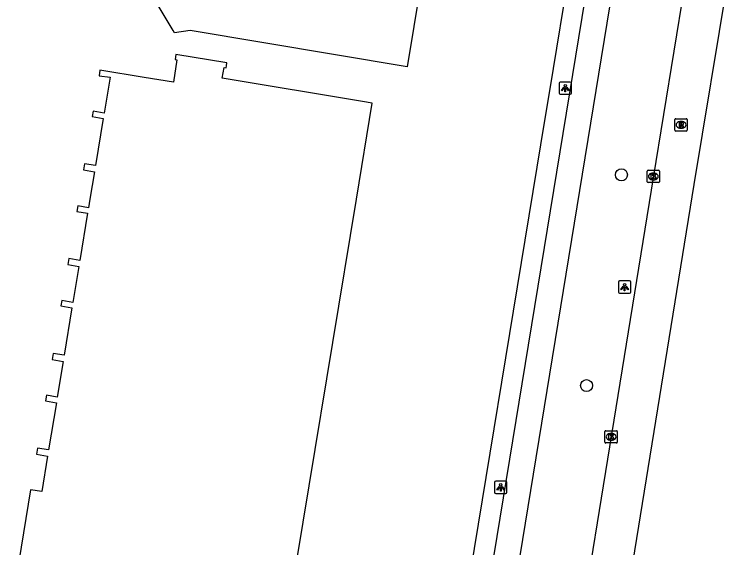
# Model space of a CAD drawing. Extents: x 161258 to 161838, y 380836 to 381727.
# Drawn here: x 161662.9 to 161720.9, y 380971.7 to 381015 of the extents above; entities that cross this region are included whole.
import ezdxf

# ---------------------------------------------------------------- set-up
doc = ezdxf.new("R2010")
doc.units = 0
for name, color, linetype in [('IMGEO_Boom', 7, 'Continuous'), ('IMGEO_Fietspad_gesloten', 7, 'Continuous'), ('IMGEO_Kolk', 7, 'Continuous'), ('IMGEO_Lichtpunt', 7, 'Continuous'), ('IMGEO_Pand', 7, 'Continuous'), ('IMGEO_Rijbaan_regionaal_gesloten', 7, 'Continuous'), ('IMGEO_Rioolput', 7, 'Continuous'), ('IMGEO_Voetpad_open', 7, 'Continuous')]:
    doc.layers.add(name, color=color, linetype=linetype)

msp = doc.modelspace()

# ---------------------------------------------------------------- linework, layer by layer
at = {"layer": 'IMGEO_Boom'}
for centre in [(161712.247, 381001.973), (161709.413, 380984.843)]:
    msp.add_circle(centre, 0.489, dxfattribs=at)
at = {"layer": 'IMGEO_Fietspad_gesloten'}
for points in [[(161713.13, 381039.764), (161684.959, 380867.9), (161684.775, 380867.097)], [(161694.267, 380911.325), (161712.636, 381023.782)]]:
    msp.add_lwpolyline(points, dxfattribs=at)
at = {"layer": 'IMGEO_Kolk'}
for p, q in [((161714.341, 381001.415), (161714.341, 381002.267)), ((161714.416, 381002.341), (161715.268, 381002.341)), ((161714.829, 381002.121), (161714.854, 381002.121)), ((161715.342, 381002.267), (161715.342, 381001.415)), ((161715.268, 381001.341), (161714.416, 381001.341)), ((161714.852, 381001.561), (161714.827, 381001.561)), ((161710.908, 380980.257), (161710.908, 380981.109)), ((161710.983, 380981.183), (161711.835, 380981.183)), ((161711.396, 380980.963), (161711.421, 380980.963)), ((161711.909, 380981.109), (161711.909, 380980.257)), ((161711.419, 380980.403), (161711.394, 380980.403)), ((161711.835, 380980.183), (161710.983, 380980.183))]:
    msp.add_line(p, q, dxfattribs=at)
for points in [[(161714.341, 381001.415), (161714.341, 381002.267)], [(161714.416, 381002.341), (161715.268, 381002.341)], [(161714.662, 381002.041), (161714.785, 381002.041), (161714.785, 381001.89), (161714.915, 381002.041), (161715.079, 381002.041), (161714.933, 381001.89), (161715.086, 381001.641), (161714.934, 381001.641), (161714.849, 381001.805), (161714.785, 381001.738), (161714.785, 381001.641), (161714.662, 381001.641), (161714.662, 381002.041)], [(161715.342, 381002.267), (161715.342, 381001.415)], [(161715.268, 381001.341), (161714.416, 381001.341)], [(161710.908, 380980.257), (161710.908, 380981.109)], [(161710.983, 380981.183), (161711.835, 380981.183)], [(161711.909, 380981.109), (161711.909, 380980.257)], [(161711.229, 380980.883), (161711.352, 380980.883), (161711.352, 380980.732), (161711.482, 380980.883), (161711.646, 380980.883), (161711.5, 380980.732), (161711.653, 380980.483), (161711.501, 380980.483), (161711.416, 380980.647), (161711.352, 380980.58), (161711.352, 380980.483), (161711.229, 380980.483), (161711.229, 380980.883)], [(161711.835, 380980.183), (161710.983, 380980.183)]]:
    msp.add_lwpolyline(points, dxfattribs=at)
for centre, start, end in [((161714.418, 381002.265), 91.55205, 178.44795), ((161714.418, 381002.265), 91.55205, 178.44795), ((161715.266, 381002.265), 1.55205, 88.44795), ((161715.266, 381002.265), 1.55205, 88.44795), ((161714.418, 381001.417), 181.55205, 268.44795), ((161714.418, 381001.417), 181.55205, 268.44795), ((161715.266, 381001.417), 271.55205, 358.44795), ((161715.266, 381001.417), 271.55205, 358.44795), ((161710.985, 380981.107), 91.55205, 178.44795), ((161710.985, 380981.107), 91.55205, 178.44795), ((161711.833, 380981.107), 1.55205, 88.44795), ((161711.833, 380981.107), 1.55205, 88.44795), ((161710.985, 380980.259), 181.55205, 268.44795), ((161710.985, 380980.259), 181.55205, 268.44795), ((161711.833, 380980.259), 271.55205, 358.44795), ((161711.833, 380980.259), 271.55205, 358.44795)]:
    msp.add_arc(centre, 0.0765, start, end, dxfattribs=at)
for centre, major_axis, ratio, start_param, end_param in [((161714.828, 381001.841), (-0.387, 0.002), 0.722429, 4.712389, 7.853982), ((161714.853, 381001.841), (-0.39, 0.002), 0.717154, 1.570796, 4.712389), ((161711.395, 380980.683), (-0.387, 0.002), 0.722429, 4.712389, 7.853982), ((161711.42, 380980.683), (-0.39, 0.002), 0.717154, 1.570796, 4.712389)]:
    msp.add_ellipse(centre, major_axis=major_axis, ratio=ratio, start_param=start_param, end_param=end_param, dxfattribs=at)
at = {"layer": 'IMGEO_Lichtpunt'}
for p, q in [((161707.182, 381009.419), (161707.182, 381008.612)), ((161707.182, 381009.419), (161707.182, 381008.612)), ((161708.084, 381009.514), (161707.276, 381009.514)), ((161708.084, 381009.514), (161707.276, 381009.514)), ((161708.178, 381008.612), (161708.178, 381009.419)), ((161708.178, 381008.612), (161708.178, 381009.419)), ((161707.276, 381008.518), (161708.084, 381008.518)), ((161707.276, 381008.518), (161708.084, 381008.518)), ((161712.006, 380993.253), (161712.006, 380992.446)), ((161712.006, 380993.253), (161712.006, 380992.446)), ((161712.908, 380993.348), (161712.1, 380993.348)), ((161712.908, 380993.348), (161712.1, 380993.348)), ((161713.002, 380992.446), (161713.002, 380993.253)), ((161713.002, 380992.446), (161713.002, 380993.253)), ((161712.1, 380992.352), (161712.908, 380992.352)), ((161712.1, 380992.352), (161712.908, 380992.352)), ((161701.94, 380976.985), (161701.94, 380976.178)), ((161701.94, 380976.985), (161701.94, 380976.178)), ((161702.842, 380977.08), (161702.034, 380977.08)), ((161702.842, 380977.08), (161702.034, 380977.08)), ((161702.936, 380976.178), (161702.936, 380976.985)), ((161702.936, 380976.178), (161702.936, 380976.985)), ((161702.034, 380976.084), (161702.842, 380976.084)), ((161702.034, 380976.084), (161702.842, 380976.084))]:
    msp.add_line(p, q, dxfattribs=at)
for points in [[(161707.556, 381009.083), (161707.595, 381009.055), (161707.407, 381008.793), (161707.369, 381008.82), (161707.556, 381009.083)], [(161707.658, 381009.035), (161707.705, 381009.035), (161707.705, 381008.713), (161707.658, 381008.713), (161707.658, 381009.035)], [(161707.768, 381009.055), (161707.806, 381009.082), (161707.993, 381008.82), (161707.954, 381008.792), (161707.768, 381009.055)], [(161712.38, 380992.917), (161712.419, 380992.889), (161712.231, 380992.627), (161712.193, 380992.654), (161712.38, 380992.917)], [(161712.482, 380992.869), (161712.529, 380992.869), (161712.529, 380992.547), (161712.482, 380992.547), (161712.482, 380992.869)], [(161712.592, 380992.889), (161712.63, 380992.916), (161712.817, 380992.654), (161712.778, 380992.626), (161712.592, 380992.889)], [(161702.314, 380976.649), (161702.353, 380976.621), (161702.165, 380976.359), (161702.127, 380976.386), (161702.314, 380976.649)], [(161702.416, 380976.601), (161702.463, 380976.601), (161702.463, 380976.279), (161702.416, 380976.279), (161702.416, 380976.601)], [(161702.526, 380976.621), (161702.564, 380976.648), (161702.751, 380976.386), (161702.712, 380976.358), (161702.526, 380976.621)]]:
    msp.add_lwpolyline(points, dxfattribs=at)
for centre in [(161707.681, 381009.217), (161712.505, 380993.051), (161702.439, 380976.783)]:
    msp.add_circle(centre, 0.0994, dxfattribs=at)
for centre, start, end in [((161707.276, 381009.419), 90, 180), ((161707.276, 381009.419), 90, 180), ((161708.084, 381009.419), 0, 90), ((161708.084, 381009.419), 0, 90), ((161707.276, 381008.612), 180, 270), ((161707.276, 381008.612), 180, 270), ((161708.084, 381008.612), 270, 0), ((161708.084, 381008.612), 270, 360), ((161712.1, 380993.253), 90, 180), ((161712.1, 380993.253), 90, 180), ((161712.908, 380993.253), 0, 90), ((161712.908, 380993.253), 0, 90), ((161712.1, 380992.446), 180, 270), ((161712.1, 380992.446), 180, 270), ((161712.908, 380992.446), 270, 0), ((161712.908, 380992.446), 270, 360), ((161702.034, 380976.985), 90, 180), ((161702.034, 380976.985), 90, 180), ((161702.842, 380976.985), 0, 90), ((161702.842, 380976.985), 0, 90), ((161702.034, 380976.178), 180, 270), ((161702.034, 380976.178), 180, 270), ((161702.842, 380976.178), 270, 0), ((161702.842, 380976.178), 270, 360)]:
    msp.add_arc(centre, 0.0946, start, end, dxfattribs=at)
at = {"layer": 'IMGEO_Pand'}
for points in [[(161694.83, 381010.743), (161677.189, 381013.689), (161675.934, 381013.514), (161675.817, 381013.709), (161673.249, 381017.994), (161670.565, 381022.473), (161682.071, 381029.5), (161684.247, 381029.146), (161692.838, 381027.747), (161696.159, 381027.212), (161697.502, 381026.996), (161694.83, 381010.743)], [(161684.94, 380965.054), (161690.707, 381000), (161691.995, 381007.805), (161691.189, 381007.938), (161688.437, 381008.393), (161682.722, 381009.338), (161679.804, 381009.82), (161679.946, 381010.69), (161680.114, 381010.663), (161680.143, 381010.841), (161680.182, 381011.077), (161676.022, 381011.757), (161675.974, 381011.342), (161676.123, 381011.325), (161675.84, 381009.502), (161673.452, 381009.891), (161669.861, 381010.477), (161669.797, 381010.029), (161670.678, 381009.904), (161670.197, 381006.989), (161669.322, 381007.152), (161669.238, 381006.702), (161670.123, 381006.537), (161669.493, 381002.718), (161668.606, 381002.875), (161668.517, 381002.372), (161669.41, 381002.214), (161669.045, 381000), (161668.929, 380999.297), (161668.052, 380999.449), (161667.974, 380999), (161668.855, 380998.847), (161668.221, 380995), (161667.337, 380995.161), (161667.248, 380994.674), (161668.14, 380994.511), (161667.662, 380991.611), (161666.774, 380991.771), (161666.693, 380991.322), (161667.588, 380991.161), (161666.955, 380987.32), (161666.07, 380987.466), (161665.987, 380986.964), (161666.872, 380986.818), (161666.392, 380983.908), (161665.506, 380984.064), (161665.427, 380983.616), (161666.318, 380983.459), (161665.686, 380979.624), (161664.797, 380979.776), (161664.711, 380979.274), (161665.603, 380979.121), (161665.128, 380976.242), (161664.227, 380976.389), (161662.897, 380968.216)]]:
    msp.add_lwpolyline(points, dxfattribs=at)
at = {"layer": 'IMGEO_Rijbaan_regionaal_gesloten'}
for points in [[(161718.195, 381022.345), (161714.825, 381001.736), (161705.377, 380943.505)], [(161708.67, 380942.647), (161718.172, 381001.194), (161720.887, 381017.742)]]:
    msp.add_lwpolyline(points, dxfattribs=at)
at = {"layer": 'IMGEO_Rioolput'}
for p, q in [((161716.67, 381006.532), (161717.522, 381006.532)), ((161716.595, 381005.606), (161716.595, 381006.458)), ((161717.083, 381006.312), (161717.108, 381006.312)), ((161717.596, 381006.458), (161717.596, 381005.606)), ((161717.522, 381005.532), (161716.67, 381005.532)), ((161717.106, 381005.752), (161717.081, 381005.752))]:
    msp.add_line(p, q, dxfattribs=at)
for points in [[(161716.67, 381006.532), (161717.522, 381006.532)], [(161716.595, 381005.606), (161716.595, 381006.458)], [(161717.184, 381006.23), (161716.932, 381006.232), (161716.932, 381005.832)], [(161716.932, 381005.832), (161717.056, 381005.832), (161717.056, 381005.994), (161717.067, 381005.994)], [(161717.11, 381006.151), (161717.056, 381006.151), (161717.056, 381006.07)], [(161717.056, 381006.07), (161717.108, 381006.07)], [(161717.114, 381005.965), (161717.185, 381005.832), (161717.325, 381005.832), (161717.26, 381005.958)], [(161717.596, 381006.458), (161717.596, 381005.606)], [(161717.522, 381005.532), (161716.67, 381005.532)]]:
    msp.add_lwpolyline(points, dxfattribs=at)
for centre, radius, start, end in [((161716.672, 381006.456), 0.0765, 91.55205, 178.44795), ((161716.672, 381006.456), 0.0765, 91.55205, 178.44795), ((161717.52, 381006.456), 0.0765, 1.55205, 88.44795), ((161717.52, 381006.456), 0.0765, 1.55205, 88.44795), ((161717.066, 381005.941), 0.0533, 26.02933, 88.69889), ((161717.092, 381006.259), 0.19, 274.7715, 282.96867), ((161717.116, 381006.055), 0.0964, 77.00612, 93.18647), ((161717.13, 381006.112), 0.0378, 276.66336, 79.67722), ((161717.183, 381006.12), 0.109, 350.36119, 89.41601), ((161717.181, 381006.12), 0.112, 277.58423, 350.98172), ((161717.165, 381005.905), 0.108, 29.51342, 73.79051), ((161716.672, 381005.608), 0.0765, 181.55205, 268.44795), ((161716.672, 381005.608), 0.0765, 181.55205, 268.44795), ((161717.52, 381005.608), 0.0765, 271.55205, 358.44795), ((161717.52, 381005.608), 0.0765, 271.55205, 358.44795)]:
    msp.add_arc(centre, radius, start, end, dxfattribs=at)
for centre, major_axis, ratio, start_param, end_param in [((161717.082, 381006.032), (-0.387, 0.002), 0.722429, 4.712389, 7.853982), ((161717.107, 381006.032), (-0.39, 0.002), 0.717154, 1.570796, 4.712389)]:
    msp.add_ellipse(centre, major_axis=major_axis, ratio=ratio, start_param=start_param, end_param=end_param, dxfattribs=at)
at = {"layer": 'IMGEO_Voetpad_open'}
msp.add_lwpolyline([(161711.387, 381039.223), (161706.414, 381008.965), (161705.991, 381006.39), (161683.155, 380867.435)], dxfattribs=at)

doc.saveas('drawing.dxf')
